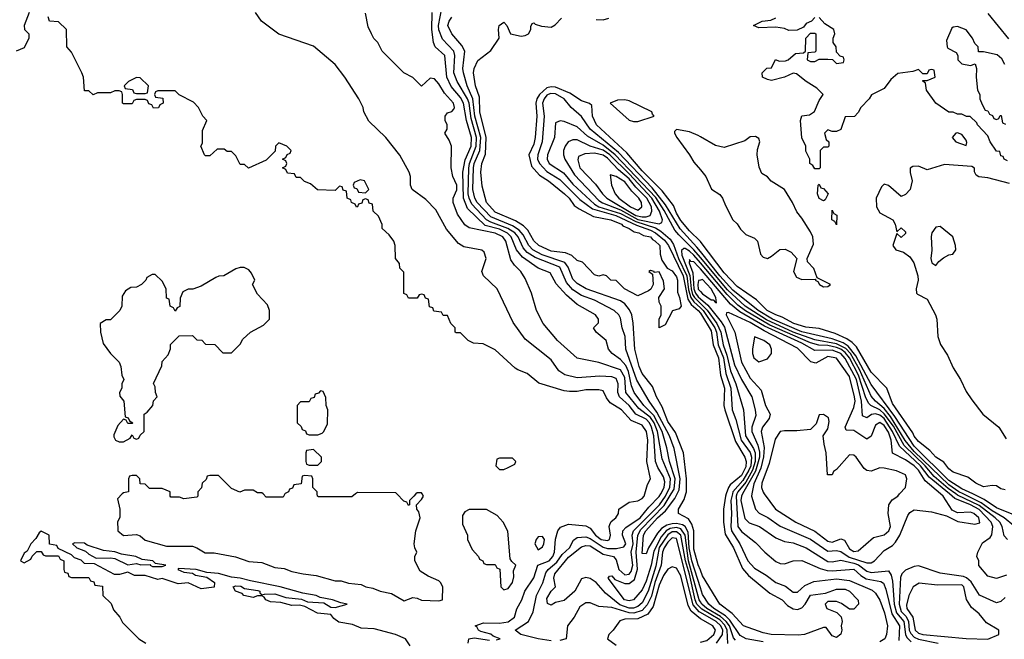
# Model space of a CAD drawing. Header units: inches. Extents: x 2380053 to 2584298, y 380219 to 546618.
# Tile 535 of 656: x 2516850 to 2521407, y 459327 to 462196. Entities that reach past the tile are written whole.
import ezdxf

# ---------------------------------------------------------------- set-up
doc = ezdxf.new("R2010")
doc.units = ezdxf.units.IN
doc.header["$MEASUREMENT"] = 0
for name, color, linetype in [('C5415', 7, 'Continuous'), ('C5416', 7, 'Continuous'), ('C5425', 7, 'Continuous'), ('C5426', 7, 'Continuous')]:
    doc.layers.add(name, color=color, linetype=linetype)

msp = doc.modelspace()

# ---------------------------------------------------------------- linework, layer by layer
at = {"layer": 'C5415', "color": 2}
for points, elevation in [([(2517324, 460000), (2517302, 459978), (2517314, 459930), (2517312.7, 459892.7), (2517302, 459870), (2517303.6, 459836.4), (2517304.7, 459830), (2517330, 459807.3), (2517390, 459812), (2517406.8, 459806.8), (2517430, 459786.8), (2517530, 459758), (2517650, 459758), (2517670, 459751.3), (2517708.1, 459728.1), (2517750, 459727.7), (2517848.5, 459708.5), (2517910, 459688.2), (2517970, 459683), (2518030, 459659.3), (2518074.6, 459654.6), (2518110, 459641.3), (2518162, 459630), (2518222.5, 459622.5), (2518310, 459597.3), (2518338, 459598), (2518372.3, 459587.7), (2518430, 459581), (2518452, 459570), (2518484.1, 459564.1), (2518518, 459550), (2518570, 459539.5), (2518630, 459504.9), (2518670, 459520.7), (2518690, 459518), (2518710, 459508), (2518790, 459504.7), (2518806, 459510), (2518808, 459570), (2518798, 459590), (2518790, 459598), (2518740.2, 459620.2), (2518703.1, 459643.1), (2518678, 459690), (2518678, 459710), (2518688, 459730), (2518678, 459750), (2518675.3, 459770), (2518684, 459830), (2518704, 459890), (2518697.2, 459917.2), (2518688, 459930), (2518686, 459950), (2518710, 459974), (2518718, 459990), (2518713, 460000)], 34), ([(2517674, 460000), (2517674, 459990), (2517670, 459986), (2517610, 459978), (2517590, 459986), (2517550, 459986), (2517546, 459990), (2517546, 460000)], 34), ([(2518077, 460000), (2518070, 459986), (2517990, 459986), (2517976, 460000)], 34), ([(2518403.4, 460000), (2518387.3, 459987.3), (2518232.7, 459987.3), (2518228, 459990), (2518227, 460000)], 34), ([(2518684, 460000), (2518674, 459990), (2518654, 459970), (2518654, 459950), (2518650, 459946), (2518642, 459962), (2518627.3, 459967.3), (2518595.8, 460000)], 34), ([(2519055.6, 459324.4), (2519074, 459330), (2519041.6, 459341.6), (2519030.9, 459350.9), (2518984, 459364), (2518973.2, 459370), (2518965.6, 459385.6), (2518958, 459390), (2518995.9, 459404.1), (2519070, 459402), (2519110, 459407.5), (2519140.5, 459430), (2519151.3, 459468.7), (2519173.6, 459510), (2519187.3, 459550), (2519228.8, 459611.2), (2519247.8, 459670), (2519299.7, 459690), (2519317.2, 459710), (2519324.7, 459730), (2519329.8, 459790.2), (2519340.7, 459830), (2519353.1, 459846.9), (2519390, 459860.4), (2519470, 459853), (2519490, 459841.6), (2519515.3, 459810), (2519541.3, 459790), (2519570, 459784.9), (2519579.5, 459790), (2519583.5, 459810), (2519577.6, 459850), (2519580.5, 459859.5), (2519587.3, 459872.7), (2519609, 459890), (2519621.2, 459910), (2519622, 459930), (2519670, 459962), (2519710, 459968), (2519730, 459978.4), (2519740.5, 459990), (2519743.4, 460000)], 30), ([(2519310, 459320.4), (2519250, 459329.8), (2519169.2, 459350), (2519143.7, 459370), (2519205.1, 459410), (2519225.6, 459454.4), (2519242.2, 459530), (2519271.4, 459588.6), (2519285.2, 459634.8), (2519296, 459650), (2519335.5, 459684.5), (2519360.7, 459719.3), (2519394.6, 459750), (2519413.6, 459786.4), (2519430, 459798.3), (2519470, 459802.2), (2519490, 459793.7), (2519550, 459753.1), (2519570, 459747.9), (2519612.5, 459747.5), (2519645.3, 459754.7), (2519654.7, 459770), (2519639.7, 459810), (2519640.5, 459830), (2519655.3, 459844.7), (2519721.5, 459890), (2519761.2, 459938.8), (2519810, 459987.9), (2519816.5, 460000)], 26), ([(2520000, 459473), (2519984.1, 459490), (2519975.7, 459510), (2519950, 459628.2), (2519931.6, 459690), (2519910.4, 459810), (2519890, 459825.3), (2519870, 459824.3), (2519848.8, 459811.2), (2519810, 459751.7), (2519794.7, 459665.3), (2519759.2, 459550), (2519730, 459496.8), (2519710, 459479), (2519690, 459471.4), (2519670, 459471.9), (2519626.9, 459486.9), (2519560.7, 459540.7), (2519517.6, 459590), (2519490, 459608.2), (2519470, 459614), (2519450, 459606.6), (2519419.3, 459550), (2519370, 459506.6), (2519330, 459497), (2519310, 459485.2), (2519292.7, 459492.7), (2519290, 459516), (2519309.6, 459550), (2519329.5, 459570), (2519322.6, 459610), (2519326.2, 459630), (2519390, 459707.4), (2519450, 459755.6), (2519470, 459760.8), (2519490, 459759.7), (2519550, 459721.2), (2519597.3, 459710), (2519610, 459694.8), (2519622.8, 459650), (2519650, 459626.2), (2519670, 459628.1), (2519679.1, 459640.9), (2519687.6, 459670), (2519680.5, 459730), (2519689.2, 459770), (2519684, 459810), (2519691.3, 459830), (2519810.5, 459950), (2519838.5, 459990), (2519843.6, 460000)], 22), ([(2520000, 459500.9), (2519994.7, 459510), (2519944.9, 459690), (2519929, 459810), (2519910, 459838), (2519890, 459844.1), (2519860.5, 459839.5), (2519842, 459830), (2519818, 459802), (2519784.6, 459735.4), (2519772, 459670), (2519750, 459596.2), (2519730, 459557), (2519690, 459509.7), (2519670, 459505.1), (2519649.7, 459510), (2519574, 459610), (2519580.2, 459619.8), (2519590, 459620.7), (2519603.8, 459603.8), (2519650, 459585.3), (2519670, 459585.3), (2519695.9, 459604.1), (2519708.8, 459651.2), (2519703.2, 459730), (2519710.5, 459810), (2519724.4, 459835.6), (2519832.7, 459947.3), (2519864.9, 460000)], 18), ([(2520000, 459566.1), (2519960.1, 459690), (2519948.9, 459750), (2519943.9, 459823.9), (2519930, 459849), (2519917.7, 459857.7), (2519890, 459864.1), (2519870, 459862.3), (2519845, 459855), (2519820.1, 459839.9), (2519801.5, 459818.5), (2519760.3, 459750), (2519750, 459722.7), (2519730, 459725.2), (2519736.8, 459810), (2519748.3, 459830), (2519802.4, 459890), (2519838.3, 459921.7), (2519881.4, 459978.6), (2519892, 460000)], 14), ([(2520000, 459646.8), (2519990, 459672.7), (2519970, 459744), (2519969.2, 459829.2), (2519960.9, 459860.9), (2519945.1, 459885.1), (2519899, 459910), (2519899.5, 459930), (2519925.3, 459974.7), (2519932.9, 460000)], 10), ([(2518656.4, 459296.4), (2518635.3, 459330), (2518588.7, 459350), (2518490, 459375.6), (2518430, 459379.3), (2518390, 459396.2), (2518326.3, 459406.3), (2518303.3, 459423.3), (2518290, 459442), (2518227.9, 459447.9), (2518170, 459479), (2518144.7, 459484.7), (2518110, 459483.7), (2518058, 459498), (2518010, 459501.2), (2517988.7, 459510), (2517982, 459522), (2517970, 459528.7), (2517950, 459529), (2517930, 459521.2), (2517888, 459530), (2517879, 459539), (2517848.7, 459550), (2517838, 459570), (2517850, 459574.8), (2517873, 459573), (2517890, 459562), (2517952.8, 459552.8), (2517962, 459550), (2517962, 459542), (2517972.7, 459532.7), (2517983.1, 459536.9), (2518030, 459538), (2518081.4, 459521.4), (2518153.4, 459513.4), (2518181.4, 459501.4), (2518256.8, 459496.8), (2518290, 459476), (2518310, 459474.8), (2518366, 459490), (2518335.6, 459495.6), (2518298, 459510), (2518240.5, 459520.5), (2518222, 459530), (2518161, 459541), (2518055.3, 459570), (2517917.5, 459597.5), (2517871, 459611), (2517830, 459614.3), (2517770, 459631.5), (2517716.2, 459636.2), (2517666, 459650), (2517585.4, 459654.6), (2517582, 459650), (2517610, 459638), (2517650, 459634), (2517663.5, 459623.5), (2517715.3, 459615.3), (2517752, 459590), (2517750, 459569), (2517690, 459561.2), (2517630, 459588.7), (2517584, 459584), (2517510, 459608.7), (2517490, 459604), (2517430, 459622), (2517382, 459622), (2517350, 459638), (2517312, 459628), (2517288, 459628), (2517196.4, 459676.4), (2517150, 459678), (2517134, 459694), (2517104, 459704), (2517090, 459718), (2517027.3, 459747.3), (2517022, 459762), (2516987.3, 459767.3), (2516986, 459810), (2516950, 459828), (2516939.6, 459820.4), (2516925.4, 459794.6), (2516902, 459770), (2516884.7, 459735.3), (2516870, 459726), (2516854, 459690), (2516870, 459682), (2516902, 459698), (2516907.3, 459712.7), (2516930, 459734), (2516950, 459734), (2516958, 459718), (2516970, 459714), (2517030, 459714), (2517038, 459698), (2517054, 459690), (2517054, 459650), (2517058, 459638), (2517072.7, 459632.7), (2517078, 459618), (2517090, 459614), (2517170, 459614), (2517178, 459598), (2517192.7, 459592.7), (2517198, 459578), (2517232.7, 459572.7), (2517234, 459530), (2517272.7, 459492.7), (2517283.6, 459463.6), (2517314, 459430), (2517325.4, 459405.4), (2517402, 459330), (2517434, 459310)], 34), ([(2520000, 459451.2), (2519994.3, 459454.3), (2519966.1, 459486.1), (2519890, 459794.5), (2519870, 459796.5), (2519850, 459777.6), (2519832, 459750), (2519825.4, 459730), (2519818.8, 459670), (2519790.1, 459590), (2519773.3, 459526.7), (2519753.7, 459486.3), (2519730, 459460.6), (2519691.7, 459448.3), (2519670, 459449.9), (2519590, 459474), (2519530, 459478.7), (2519490, 459496), (2519470, 459496), (2519442.3, 459477.7), (2519415.5, 459430), (2519385.3, 459390), (2519378.8, 459330), (2519350, 459321.1)], 26), ([(2520000, 459422.4), (2519957.3, 459457.3), (2519943.5, 459483.5), (2519910, 459620.9), (2519890, 459656), (2519870, 459662.7), (2519850, 459652.3), (2519830, 459622.4), (2519810, 459578), (2519780.9, 459479.1), (2519757.1, 459442.9), (2519710, 459421.8), (2519650, 459419.7), (2519626.7, 459413.3), (2519596, 459370), (2519576, 459350), (2519571, 459330), (2519610, 459300.7)], 30), ([(2518925.6, 459310), (2518929.2, 459330), (2518954, 459334), (2519023.9, 459323.9)], 30)]:
    msp.add_lwpolyline(points, dxfattribs=dict(at, elevation=elevation))
at = {"layer": 'C5415', "color": 2, "elevation": 34}
for points in [[(2519010, 459928), (2518930, 459928), (2518910, 459918), (2518899.6, 459900.4), (2518899.6, 459859.6), (2518922, 459810), (2518922, 459790), (2518943.6, 459743.6), (2518974, 459710), (2518978, 459698), (2518994, 459690), (2518998, 459678), (2519010, 459674), (2519050, 459674), (2519058, 459658), (2519072.7, 459652.7), (2519076, 459570), (2519090, 459556), (2519110, 459562), (2519131.2, 459590), (2519136.2, 459616.2), (2519135.3, 459644.7), (2519146, 459670), (2519127.3, 459687.3), (2519120.4, 459700.4), (2519108.4, 459828.4), (2519088, 459870), (2519060.4, 459900.4)], [(2517105.4, 459774.6), (2517094, 459770), (2517114, 459750), (2517155.3, 459735.3), (2517170, 459722), (2517203.6, 459703.6), (2517270, 459704.7), (2517290, 459701), (2517350, 459672), (2517390, 459678), (2517410, 459672), (2517454, 459674), (2517454, 459670), (2517464.7, 459664.7), (2517510, 459664.7), (2517526, 459670), (2517478, 459678), (2517466, 459690), (2517416.5, 459696.5), (2517388, 459710), (2517320.9, 459720.9), (2517290, 459732), (2517238, 459738), (2517162.7, 459762.7), (2517150, 459771.8)], [(2519270, 459803.7), (2519250, 459800.9), (2519240.5, 459790), (2519233.4, 459770), (2519250, 459742), (2519270, 459756), (2519275.1, 459770), (2519278.7, 459790)]]:
    msp.add_lwpolyline(points, close=True, dxfattribs=at)
at = {"layer": 'C5416', "color": 2}
for points, elevation in [([(2516894, 462230), (2516871.3, 462170), (2516872, 462150), (2516892, 462130), (2516892, 462110), (2516870, 462066), (2516834, 462050)], 30), ([(2519816.5, 460000), (2519832.7, 460030), (2519835.8, 460055.8), (2519830, 460079.6), (2519803.3, 460123.3), (2519792.5, 460150), (2519784.2, 460270), (2519774.2, 460310), (2519763.9, 460330), (2519750, 460346.3), (2519701, 460370), (2519670.4, 460410.4), (2519625.1, 460450), (2519617.4, 460470), (2519619.3, 460510), (2519610, 460534.7), (2519590, 460543.1), (2519534.3, 460545.7), (2519430, 460537.7), (2519372.5, 460552.5), (2519344.5, 460570), (2519310, 460620.9), (2519190, 460717.2), (2519134.2, 460794.2), (2519059, 460950), (2518997.2, 461010), (2518989.2, 461030), (2519009.2, 461090), (2519000.2, 461120.2), (2518989.3, 461129.3), (2518905.1, 461145.1), (2518880.1, 461160.1), (2518825.6, 461225.6), (2518776.3, 461316.3), (2518730, 461362.9), (2518666, 461410), (2518659, 461430), (2518659, 461470), (2518653.2, 461490), (2518609.5, 461569.5), (2518544, 461650), (2518466.3, 461726.3), (2518442, 461770), (2518439, 461790), (2518419, 461830), (2518354, 461930), (2518310, 461988.7), (2518210, 462074), (2518050, 462129), (2517969.3, 462189.3), (2517942, 462230)], 26), ([(2519864.9, 460000), (2519878.2, 460021.8), (2519883.8, 460070), (2519857.5, 460150), (2519845.6, 460214.4), (2519822.7, 460290), (2519784.2, 460364.2), (2519738.9, 460410), (2519694, 460470), (2519681.5, 460501.5), (2519667.9, 460567.9), (2519654.9, 460594.9), (2519630, 460622.2), (2519592, 460650), (2519575.1, 460670), (2519564, 460710), (2519518, 460750), (2519506, 460770), (2519528, 460792), (2519528.7, 460810), (2519514, 460830), (2519430, 460877.6), (2519380.3, 460920.3), (2519332.9, 460972.9), (2519304.2, 461024.2), (2519250, 461046), (2519177.1, 461097.1), (2519149.9, 461129.9), (2519124, 461190), (2519107.1, 461207.1), (2519070, 461226), (2519003.8, 461243.8), (2518922.1, 461322.1), (2518904.5, 461370), (2518901.5, 461490), (2518912.1, 461547.9), (2518938.7, 461610), (2518940.6, 461650), (2518918.1, 461730), (2518904.2, 461810), (2518890, 461835.6), (2518847.4, 461887.4), (2518826.8, 461930), (2518816.9, 462030), (2518773, 462070), (2518764.4, 462090), (2518757.3, 462150), (2518759.2, 462230)], 18), ([(2519892, 460000), (2519901.2, 460018.8), (2519906, 460070), (2519878.2, 460210), (2519857, 460270), (2519798.9, 460378.9), (2519762.8, 460430), (2519706.3, 460526.3), (2519654.7, 460670), (2519652.2, 460730), (2519638, 460770), (2519630, 460814), (2519622, 460830), (2519600.9, 460850), (2519510, 460898.2), (2519450, 460919.8), (2519410, 460945.6), (2519380, 460980), (2519349.7, 461050), (2519235.2, 461095.2), (2519198.2, 461118.2), (2519179.4, 461139.4), (2519156.8, 461190), (2519140.7, 461210), (2519108.7, 461230), (2519030, 461257.9), (2519010, 461269.1), (2518942.2, 461342.2), (2518929.5, 461369.5), (2518925.8, 461390), (2518928.6, 461508.6), (2518932, 461530), (2518962.7, 461610), (2518964.3, 461650), (2518939.1, 461739.1), (2518929.9, 461810), (2518922.5, 461830), (2518875.3, 461910), (2518859.8, 461950), (2518863.5, 462030), (2518858.7, 462050), (2518806.6, 462106.6), (2518789.9, 462149.9), (2518787.6, 462170), (2518803.1, 462250)], 14), ([(2519743.4, 460000), (2519756, 460044), (2519769.2, 460070), (2519752, 460150), (2519756.2, 460250), (2519750.7, 460290), (2519730, 460318.3), (2519679.8, 460339.8), (2519634.5, 460390), (2519582, 460422), (2519565.1, 460445.1), (2519550, 460477.2), (2519530, 460482.7), (2519470, 460482.7), (2519430, 460474.5), (2519394.5, 460474.5), (2519370, 460478), (2519252.9, 460512.9), (2519198, 460558), (2519154.6, 460574.6), (2519143.1, 460583.1), (2519050, 460668), (2518994.6, 460694.6), (2518950, 460698), (2518926, 460710), (2518890, 460746), (2518870, 460746), (2518866, 460750), (2518866, 460770), (2518846, 460790), (2518830, 460826), (2518810, 460826), (2518802, 460842), (2518767.3, 460847.3), (2518762, 460862), (2518747.3, 460867.3), (2518742, 460902), (2518727.3, 460907.3), (2518722, 460922), (2518710, 460926), (2518698, 460922), (2518690, 460906), (2518650, 460906), (2518642, 460922), (2518628.4, 460928.4), (2518627.3, 461027.3), (2518610, 461046), (2518607.3, 461067.3), (2518588.7, 461090), (2518588, 461150), (2518582, 461170), (2518560.4, 461200.4), (2518528, 461230), (2518527.3, 461247.3), (2518510, 461286), (2518486, 461310), (2518482, 461342), (2518467.3, 461347.3), (2518462, 461362), (2518450, 461366), (2518438, 461362), (2518432.7, 461347.3), (2518418, 461342), (2518414, 461330), (2518408.4, 461328.4), (2518402, 461342), (2518386, 461350), (2518382, 461362), (2518366, 461370), (2518362, 461402), (2518347.3, 461407.3), (2518342, 461422), (2518330, 461426), (2518310, 461406), (2518228.4, 461408.4), (2518196.4, 461436.4), (2518167.3, 461447.3), (2518150, 461466), (2518130, 461466), (2518122, 461482), (2518090, 461486), (2518082, 461502), (2518066, 461510), (2518082, 461518), (2518086, 461530), (2518082, 461542), (2518066, 461550), (2518082, 461558), (2518087.3, 461572.7), (2518102, 461578), (2518106, 461590), (2518086, 461610), (2518050, 461626), (2518034, 461610), (2518032.7, 461587.3), (2517990, 461546), (2517908.4, 461508.4), (2517890, 461526), (2517870, 461526), (2517850, 461566), (2517830, 461586), (2517810, 461586), (2517796.4, 461596.4), (2517763.6, 461596.4), (2517730, 461566), (2517710, 461566), (2517706, 461570), (2517688.7, 461610), (2517695.3, 461624.7), (2517696.4, 461683.6), (2517715.3, 461730), (2517698, 461750), (2517678, 461790), (2517654.6, 461814.6), (2517588.4, 461848.4), (2517570, 461866), (2517490, 461866), (2517478, 461862), (2517474, 461850), (2517478, 461838), (2517512.7, 461832.7), (2517514, 461810), (2517498, 461802), (2517492.7, 461787.3), (2517470, 461786), (2517462, 461802), (2517447.3, 461807.3), (2517442, 461822), (2517430, 461826), (2517390, 461826), (2517378, 461822), (2517370, 461806), (2517330, 461806), (2517326, 461810), (2517326, 461850), (2517322, 461862), (2517310, 461866), (2517290, 461866), (2517270, 461858), (2517210, 461858), (2517190, 461848), (2517170, 461866), (2517150, 461866), (2517146, 461930), (2517138, 461950), (2517090, 462046), (2517068, 462070), (2517066, 462150), (2517030, 462186), (2516988.7, 462188.7), (2516982, 462210)], 30), ([(2519843.6, 460000), (2519859, 460030), (2519861.1, 460070), (2519823.1, 460163.1), (2519802.2, 460290), (2519785.9, 460330), (2519770, 460354.5), (2519715.9, 460395.9), (2519654.4, 460470), (2519650, 460539.3), (2519630, 460575.3), (2519530, 460609.6), (2519429.6, 460629.6), (2519339.3, 460710), (2519273.2, 460790), (2519241.2, 460850), (2519219.3, 460930), (2519190, 460998), (2519169, 461030), (2519139.6, 461059.6), (2519123.5, 461083.5), (2519099.3, 461170), (2519085.4, 461190), (2519050, 461207.9), (2518930, 461232.3), (2518910, 461246), (2518875.6, 461295.6), (2518856.2, 461350), (2518856.2, 461370), (2518872.4, 461407.6), (2518872.7, 461430), (2518855.1, 461470), (2518846.6, 461510), (2518849, 461610), (2518838, 461638), (2518818, 461670), (2518828, 461690), (2518828.7, 461710), (2518819, 461730), (2518819, 461750), (2518830, 461764.7), (2518850, 461771), (2518858.4, 461781.6), (2518862.7, 461790), (2518857, 461810), (2518815.4, 461855.4), (2518790, 461899.3), (2518770, 461922), (2518750, 461926), (2518710, 461888), (2518670, 461928), (2518628, 461950), (2518528, 462050), (2518508, 462090), (2518489.1, 462109.1), (2518478, 462130), (2518463.1, 462163.1), (2518450, 462226)], 22), ([(2519932.9, 460000), (2519935.8, 460010), (2519935.6, 460070), (2519922.7, 460190), (2519885.5, 460285.5), (2519850, 460335.1), (2519823.5, 460403.5), (2519796.4, 460450), (2519778, 460498), (2519730, 460558.4), (2519717.2, 460590), (2519696.1, 460670), (2519689.7, 460790.3), (2519683.1, 460830), (2519672.8, 460852.8), (2519650, 460881.1), (2519630, 460894.5), (2519472.3, 460950), (2519430, 460975.4), (2519410, 460995.1), (2519388.2, 461050), (2519372.1, 461072.1), (2519267.7, 461107.7), (2519225.3, 461130), (2519206.3, 461150), (2519180.1, 461199.9), (2519161.1, 461221.1), (2519130, 461241.6), (2519030, 461283), (2518967.4, 461350), (2518955.7, 461370), (2518947.5, 461410), (2518949.4, 461510), (2518953.2, 461530), (2518978.8, 461590), (2518983.4, 461650), (2518956.2, 461750), (2518947.5, 461830), (2518921.4, 461890), (2518903.9, 461950), (2518901, 461970), (2518909.7, 462050), (2518896.3, 462076.3), (2518849.7, 462130), (2518832, 462170), (2518837, 462190), (2518850, 462207.3)], 10), ([(2520000, 461168.4), (2519950, 461218), (2519910, 461267.1), (2519890, 461299.6), (2519876.4, 461336.4), (2519823.8, 461403.8), (2519730, 461496.4), (2519660.2, 461580.2), (2519518.9, 461710), (2519500.4, 461750), (2519498.4, 461798.4), (2519487.7, 461807.7), (2519450, 461820.5), (2519395.8, 461855.8), (2519330, 461884), (2519310, 461885.8), (2519290, 461880.3), (2519255.9, 461850), (2519243.6, 461830), (2519238.8, 461810), (2519243.1, 461750), (2519236.2, 461650), (2519230, 461619.3), (2519206.4, 461570), (2519218.5, 461518.5), (2519256.3, 461476.3), (2519297.1, 461450), (2519372, 461390), (2519392.9, 461370), (2519416.5, 461336.5), (2519439.9, 461319.9), (2519505.1, 461285.1), (2519586, 461270), (2519634.9, 461250), (2519641.5, 461241.5), (2519670.7, 461230), (2519694.3, 461214.3), (2519716, 461210), (2519737.1, 461197.1), (2519770, 461190.2), (2519778, 461178), (2519790, 461172.2), (2519812, 461150), (2519814, 461110), (2519822, 461082), (2519846.4, 461046.4), (2519870, 461034), (2519890, 461006), (2519894.6, 460990), (2519894.4, 460934.4), (2519904, 460910), (2519910.7, 460869.3), (2519902, 460858), (2519871.6, 460848.4), (2519836.9, 460783.1), (2519810, 460768.7), (2519808.7, 460810), (2519818, 460830), (2519818, 460870), (2519808.9, 460888.9), (2519808, 460910), (2519834, 460950), (2519830, 460986), (2519810, 461028), (2519786, 461026), (2519786, 461030), (2519770, 461035.3), (2519762, 461030), (2519778, 461018), (2519782, 460970), (2519771.3, 460948.7), (2519759.8, 460940.2), (2519710, 460918), (2519649, 460950), (2519610, 460988), (2519586, 460990), (2519566, 461010), (2519550, 461015.3), (2519530, 461008.7), (2519510, 461015.3), (2519454, 461074), (2519430, 461081.2), (2519404.7, 461104.7), (2519376.1, 461116.1), (2519310, 461124.8), (2519251.8, 461150), (2519230, 461171.6), (2519201.2, 461221.2), (2519181.2, 461241.2), (2519144.4, 461264.4), (2519050, 461305.3), (2519009.8, 461350), (2518990, 461426), (2518984.7, 461490), (2518988.5, 461530), (2519006, 461574), (2519008.4, 461650), (2518978.8, 461770), (2518978, 461838), (2518959.7, 461890), (2518949.8, 461950), (2518953, 461970), (2518970, 462007.3), (2519030, 462054), (2519069, 462110), (2519065.2, 462150), (2519069.2, 462170), (2519090, 462184.7), (2519104.7, 462170), (2519122, 462130), (2519170, 462120.4), (2519190, 462122.4), (2519205.2, 462130), (2519216, 462150), (2519215.3, 462164.7), (2519222, 462178), (2519230, 462182), (2519235.3, 462175.3), (2519265.5, 462165.5), (2519310, 462162), (2519328.2, 462171.8), (2519357.1, 462202.9)], 6), ([(2519517.7, 462197.7), (2519550, 462195.4), (2519576.6, 462203.4)], 6), ([(2520000, 461123), (2519983.6, 461143.6), (2519907.3, 461227.3), (2519839.4, 461339.4), (2519777.1, 461417.1), (2519621.3, 461581.3), (2519489.8, 461690), (2519450, 461747.6), (2519401.6, 461790), (2519369.7, 461830), (2519330, 461852.8), (2519306.3, 461853.7), (2519290, 461846.6), (2519276.8, 461830), (2519269.5, 461810), (2519277.1, 461750), (2519268.6, 461630), (2519247.7, 461570), (2519246.8, 461550), (2519255, 461530), (2519290, 461494), (2519350, 461455.8), (2519443, 461363), (2519501, 461321), (2519608.8, 461290), (2519704, 461244), (2519770, 461221.5), (2519792.6, 461210), (2519834.7, 461174.7), (2519853.1, 461150), (2519920.1, 461010), (2519941.4, 460901.4), (2519957.4, 460877.4), (2519990, 460850.1), (2520000, 460837.2)], 10), ([(2520000, 461095.5), (2519970.6, 461130.6), (2519899.9, 461199.9), (2519882.3, 461222.3), (2519832.7, 461312.7), (2519793.4, 461373.4), (2519606.1, 461570), (2519550, 461615.7), (2519477.5, 461657.5), (2519430, 461699.7), (2519370, 461725.2), (2519351.6, 461728.4), (2519330, 461718), (2519324.4, 461650), (2519292.2, 461570), (2519290.4, 461550), (2519301.1, 461530), (2519367.4, 461487.4), (2519410, 461435.2), (2519510, 461341.9), (2519530.1, 461330.1), (2519630, 461298.2), (2519701.1, 461261.1), (2519791.7, 461231.7), (2519817.1, 461217.1), (2519860, 461180), (2519875.6, 461155.6), (2519899.6, 461090), (2519937.1, 461010), (2519944.8, 460944.8), (2519956.1, 460910), (2519970.3, 460890.3), (2520000, 460862.2)], 14), ([(2520000, 461653.9), (2519990, 461659.6), (2519950, 461676.2), (2519890, 461688), (2519881, 461679), (2519881, 461670), (2519890.7, 461650), (2519950.4, 461570.4), (2519970, 461536), (2520000, 461500.6)], 6), ([(2520000, 461071), (2519970, 461106.5), (2519950, 461124.9), (2519930, 461137.4), (2519923.1, 461136.9), (2519912.8, 461127.2), (2519913.9, 461106.1), (2519951, 461011), (2519957.2, 460950), (2519964.3, 460924.3), (2519972.5, 460910), (2520000, 460882.5)], 18), ([(2520000, 461042.3), (2519990, 461054), (2519970, 461074.8), (2519956.6, 461076.6), (2519950, 461085.2), (2519947.5, 461070), (2519964.8, 461024.8), (2519970, 460950.7), (2519977.7, 460930), (2519990, 460912.8), (2520000, 460904.4)], 22), ([(2520000, 460990.3), (2519992.1, 460987.9), (2519988, 460970), (2519990, 460948.9), (2520000, 460937.7)], 26), ([(2517546, 460000), (2517546, 460010), (2517510, 460026), (2517450, 460026), (2517430, 460046), (2517407.3, 460047.3), (2517406, 460070), (2517390, 460086), (2517370, 460086), (2517358, 460082), (2517354, 460070), (2517354, 460010), (2517330, 460006), (2517324, 460000)], 34), ([(2517976, 460000), (2517970, 460006), (2517950, 460006), (2517930, 460018), (2517890, 460018), (2517868.4, 460008.4), (2517830, 460026), (2517770, 460086), (2517730, 460086), (2517718, 460082), (2517712.7, 460067.3), (2517694, 460050), (2517691.6, 460028.4), (2517674, 460010), (2517674, 460000)], 34), ([(2518227, 460000), (2518226, 460010), (2518206, 460030), (2518206, 460070), (2518202, 460082), (2518170, 460086), (2518158, 460082), (2518152.7, 460047.3), (2518118, 460042), (2518112.7, 460027.3), (2518098, 460022), (2518094, 460010), (2518078, 460002), (2518077, 460000)], 34), ([(2518595.8, 460000), (2518590, 460006), (2518412.7, 460007.3), (2518403.4, 460000)], 34), ([(2518713, 460000), (2518710, 460006), (2518690, 460006), (2518684, 460000)], 34)]:
    msp.add_lwpolyline(points, dxfattribs=dict(at, elevation=elevation))
for points, elevation in [([(2517390, 461928), (2517354, 461910), (2517334, 461890), (2517338, 461878), (2517372.7, 461872.7), (2517378, 461858), (2517390, 461854), (2517430, 461854), (2517442, 461858), (2517446, 461890), (2517407.3, 461927.3)], 30), ([(2519650, 461825.1), (2519616.8, 461823.2), (2519582, 461810), (2519670, 461731), (2519690, 461724.7), (2519710, 461724.7), (2519786, 461750), (2519778, 461758), (2519775.3, 461770), (2519670, 461820.5)], 6), ([(2519430, 461639.7), (2519410, 461639.7), (2519389, 461631), (2519374.4, 461610), (2519367.2, 461590), (2519367, 461570), (2519373.1, 461550), (2519417.6, 461477.6), (2519530, 461358.8), (2519547.6, 461347.6), (2519630, 461315.2), (2519710, 461271.2), (2519810, 461250.3), (2519822.5, 461257.5), (2519824.7, 461270), (2519810.5, 461310), (2519775.5, 461370), (2519670, 461483.2), (2519580.8, 461570), (2519550, 461592.2), (2519489.9, 461609.9)], 18), ([(2519510, 461578.4), (2519464.8, 461575.2), (2519436.8, 461563.2), (2519432.7, 461547.3), (2519441.7, 461510), (2519514.8, 461434.8), (2519546.5, 461390), (2519567.4, 461370), (2519701.6, 461290), (2519730, 461283.1), (2519750, 461284.1), (2519767.6, 461290), (2519776.1, 461310), (2519773.6, 461330), (2519752.3, 461370), (2519700.9, 461420.9), (2519670, 461459.2), (2519620.6, 461500.6), (2519570, 461554.5), (2519550, 461568.4)], 22), ([(2518425.4, 461454.6), (2518398, 461442), (2518394, 461430), (2518398, 461418), (2518410, 461414), (2518418, 461398), (2518450, 461394), (2518466, 461410), (2518446, 461450)], 30), ([(2519582.8, 461477.2), (2519588.5, 461430), (2519605.3, 461390), (2519622.6, 461370), (2519677, 461330), (2519710, 461314.4), (2519729.5, 461330), (2519727.8, 461350), (2519715.1, 461370), (2519682.5, 461402.5), (2519650, 461445.1), (2519610, 461469.4)], 26), ([(2517870, 461048.7), (2517850, 461042), (2517794, 461010), (2517771.6, 461008.4), (2517758, 461002), (2517690, 460962), (2517651.1, 460948.9), (2517630, 460948), (2517604.7, 460935.3), (2517592.7, 460907.3), (2517591.6, 460868.4), (2517578, 460862), (2517570, 460846), (2517562, 460862), (2517546, 460870), (2517542, 460902), (2517530, 460906), (2517528, 460950), (2517510, 460986), (2517476.4, 461016.4), (2517463.6, 461016.4), (2517438, 461002), (2517434, 460990), (2517414, 460970), (2517390, 460958), (2517363.6, 460956.4), (2517339.6, 460940.4), (2517323.6, 460916.4), (2517322, 460870), (2517314, 460850), (2517270, 460806), (2517250, 460806), (2517222, 460790), (2517224.7, 460750), (2517236.9, 460696.9), (2517270.9, 460650.9), (2517310.9, 460610.9), (2517318, 460590), (2517322, 460550), (2517331.3, 460530), (2517322, 460510), (2517322, 460490), (2517312, 460470), (2517312.7, 460452.7), (2517332, 460430), (2517338, 460358), (2517352.7, 460352.7), (2517358, 460338), (2517374, 460330), (2517370, 460326), (2517350, 460326), (2517342, 460342), (2517330, 460346), (2517303.6, 460316.4), (2517285.4, 460274.6), (2517285.4, 460265.4), (2517294, 460250), (2517310, 460242), (2517330, 460242), (2517362, 460258), (2517370, 460274), (2517378, 460258), (2517390, 460254), (2517402, 460258), (2517407.3, 460272.7), (2517426, 460290), (2517426, 460370), (2517440.4, 460379.6), (2517466, 460410), (2517468.7, 460431.3), (2517486, 460450), (2517478, 460470), (2517476.4, 460496.4), (2517468.9, 460511.1), (2517507.3, 460592.7), (2517510, 460614), (2517536.4, 460643.6), (2517547.3, 460672.7), (2517548.4, 460691.6), (2517587.3, 460732.7), (2517650, 460734), (2517670, 460714), (2517692.7, 460712.7), (2517710, 460694), (2517752.7, 460692.7), (2517790, 460654), (2517830, 460654), (2517870, 460694), (2517883.1, 460716.9), (2517918, 460750), (2517978, 460782), (2518006, 460810), (2518006, 460850), (2517996.4, 460876.4), (2517950, 460926), (2517928, 460970), (2517938, 460990), (2517923.1, 461023.1), (2517910, 461038), (2517888.4, 461048.4)], 34), ([(2518242, 460478), (2518232.7, 460467.3), (2518218, 460462), (2518212.7, 460447.3), (2518198, 460442), (2518190, 460426), (2518150, 460426), (2518134, 460410), (2518134, 460330), (2518152.7, 460312.7), (2518158, 460298), (2518172.7, 460292.7), (2518178, 460278), (2518190, 460274), (2518230, 460274), (2518250, 460282), (2518258, 460290), (2518274.6, 460325.4), (2518275.3, 460390), (2518268, 460410), (2518267.3, 460447.3), (2518254.6, 460474.6)], 34), ([(2518210, 460206), (2518178, 460202), (2518174, 460190), (2518174, 460150), (2518178, 460138), (2518190, 460134), (2518230, 460134), (2518246, 460150), (2518246, 460170)], 34), ([(2519130, 460166), (2519070, 460166), (2519058, 460162), (2519054, 460130), (2519070, 460114), (2519090, 460114), (2519110, 460122), (2519142, 460138), (2519146, 460150)], 34)]:
    msp.add_lwpolyline(points, close=True, dxfattribs=dict(at, elevation=elevation))
at = {"layer": 'C5425', "color": 2}
for points, elevation in [([(2520120.1, 460000), (2520116.5, 459990), (2520107.6, 459930), (2520107.6, 459870), (2520114.2, 459814.2), (2520153.4, 459750), (2520195.5, 459655.5), (2520223, 459623), (2520321.2, 459541.2), (2520378, 459510), (2520404, 459484), (2520430, 459468.4), (2520450, 459465.7), (2520470, 459472.7), (2520485.6, 459490), (2520510, 459532), (2520578.9, 459541.1), (2520630, 459559.3), (2520670, 459559.3), (2520690, 459550.4), (2520731.1, 459508.9), (2520732, 459490), (2520710, 459466), (2520690, 459466), (2520653.6, 459493.6), (2520630, 459502), (2520590, 459502), (2520578, 459490), (2520584.7, 459470), (2520630.9, 459450.9), (2520651.1, 459431.1), (2520656, 459410), (2520651, 459390), (2520654.8, 459370), (2520650.9, 459350.9), (2520630, 459336), (2520610, 459343.7), (2520582, 459382), (2520570, 459382), (2520482, 459350), (2520453, 459347), (2520328, 459350), (2520290, 459357), (2520199.3, 459390), (2520146.8, 459446.8), (2520089.7, 459490), (2520010, 459620.9), (2520000, 459646.8)], 10), ([(2520148.3, 460000), (2520141.3, 459970), (2520144, 459910), (2520140.5, 459850), (2520144, 459830), (2520183.2, 459770), (2520219, 459690), (2520250, 459657), (2520304.8, 459624.8), (2520350, 459590.4), (2520393.7, 459573.7), (2520430, 459544.9), (2520450, 459545.5), (2520484.2, 459575.8), (2520525.4, 459594.6), (2520630, 459607.5), (2520690, 459600.2), (2520795.1, 459555.1), (2520810, 459540.5), (2520830, 459507.7), (2520852.2, 459450), (2520866, 459390), (2520862, 459350), (2520854, 459330), (2520830, 459315.4)], 14), ([(2520169.3, 460000), (2520165.1, 459990), (2520172.8, 459850), (2520190, 459825.7), (2520255.8, 459775.8), (2520298.8, 459730), (2520350, 459688), (2520370, 459678), (2520390, 459676.3), (2520430, 459690.5), (2520470, 459692.7), (2520555.2, 459655.2), (2520586.5, 459646.5), (2520610, 459644.5), (2520710, 459651.8), (2520742.7, 459622.7), (2520767.5, 459607.5), (2520835.4, 459595.4), (2520846.9, 459586.9), (2520859, 459559), (2520885.8, 459445.8), (2520921.6, 459390), (2520918.2, 459321.8)], 18), ([(2520195.8, 460000), (2520190.2, 459990), (2520188.1, 459970), (2520206.4, 459886.4), (2520226.4, 459866.4), (2520274, 459850), (2520350, 459796.4), (2520390, 459780.5), (2520430, 459773.7), (2520490, 459750.3), (2520590, 459688), (2520610, 459685.8), (2520650, 459694), (2520710, 459679.8), (2520732, 459672), (2520770, 459642.3), (2520790, 459636.5), (2520870, 459644.4), (2520883.7, 459623.7), (2520890, 459596), (2520897.1, 459490), (2520907.8, 459450), (2520941.3, 459410), (2520949.4, 459350), (2520956.1, 459336.1), (2520975.3, 459315.3)], 22), ([(2520238.8, 460000), (2520237, 459990), (2520254.9, 459930), (2520271.6, 459911.6), (2520311.9, 459891.9), (2520370, 459851.7), (2520510, 459791.4), (2520590, 459734.7), (2520630, 459737.6), (2520650, 459733.6), (2520688, 459708), (2520770, 459681.3), (2520790, 459681.1), (2520806.6, 459690), (2520850, 459739.1), (2520890, 459762), (2520903.8, 459776.2), (2520923, 459810), (2520960.1, 459899.9), (2520970, 459914.8), (2520990, 459926.8), (2521070, 459917.3), (2521138.8, 459898.8), (2521192, 459872), (2521270, 459860.5), (2521292.8, 459867.2), (2521289.3, 459890), (2521265.2, 459910), (2521250, 459915.1), (2521190, 459913.2), (2521164.7, 459924.7), (2521123, 459990), (2521111.3, 460000)], 26), ([(2520295.8, 460000), (2520348, 459930), (2520442, 459870), (2520530, 459827.8), (2520590, 459781.7), (2520610, 459776.9), (2520650, 459792.2), (2520666.9, 459786.9), (2520690, 459745.7), (2520710, 459734.4), (2520730, 459737.1), (2520801.7, 459798.3), (2520850, 459810.4), (2520873, 459830), (2520879.7, 459850), (2520869.6, 459910), (2520872.7, 459950), (2520887.3, 459972.7), (2520913.2, 459990), (2520922.2, 460000)], 30), ([(2521416.4, 459623.6), (2521370, 459609.3), (2521330, 459619), (2521289.1, 459669.1), (2521288.7, 459690), (2521279, 459710), (2521284, 459730), (2521305.6, 459774.4), (2521341, 459799), (2521349.7, 459810.3), (2521354.2, 459850), (2521345.8, 459870), (2521290, 459927.8), (2521250, 459950.4), (2521178.4, 459978.4), (2521152.5, 460000)], 22), ([(2521421.2, 459790), (2521405.6, 459805.6), (2521397.2, 459850), (2521385.6, 459870), (2521363.7, 459890), (2521290, 459947.1), (2521190, 459994.2), (2521182, 460000)], 18), ([(2521450, 459853), (2521405.3, 459890), (2521350, 459922.7), (2521299.8, 459959.8), (2521216.6, 460000)], 14), ([(2521450, 459904.2), (2521370, 459935.9), (2521314.2, 459974.2), (2521260.7, 460000)], 10), ([(2521410, 459521.2), (2521390, 459502), (2521370, 459496), (2521291.1, 459531.1), (2521254, 459594), (2521232.4, 459612.4), (2521218.3, 459618.3), (2521110, 459633.3), (2521010, 459667), (2520990, 459664.5), (2520950, 459647), (2520933, 459630), (2520926.6, 459613.4), (2520920.1, 459490), (2520930, 459455.6), (2520952, 459432), (2520962.9, 459410), (2520966.6, 459370), (2520973.4, 459353.4), (2520990, 459337.5), (2521010, 459328.1), (2521101, 459310)], 26), ([(2520290, 459314.7), (2520212.7, 459330), (2520184.9, 459344.9), (2520136.5, 459416.5), (2520116.1, 459436.1), (2520062.5, 459470), (2520039.3, 459490), (2520010, 459535.1), (2520000, 459566.1)], 14), ([(2520162.6, 459322.6), (2520153.5, 459333.5), (2520134.9, 459390), (2520119.4, 459410), (2520093, 459433), (2520029.9, 459470), (2520006.4, 459490), (2520000, 459500.9)], 18), ([(2520127.4, 459307.4), (2520124.5, 459370), (2520113.4, 459393.4), (2520090, 459417), (2520006.3, 459466.3), (2520000, 459473)], 22), ([(2520074.7, 459310), (2520102.4, 459350), (2520103.4, 459370), (2520094.5, 459390), (2520073.9, 459410), (2520000, 459451.2)], 26), ([(2520000, 459313.4), (2520030, 459321.8), (2520063, 459350), (2520070.8, 459370), (2520058, 459390), (2520001.3, 459421.3), (2520000, 459422.4)], 30)]:
    msp.add_lwpolyline(points, dxfattribs=dict(at, elevation=elevation))
at = {"layer": 'C5425', "color": 2, "elevation": 30}
msp.add_lwpolyline([(2521012.8, 459587.2), (2520985.5, 459570), (2520964.4, 459530), (2520954, 459486), (2520956, 459470), (2520982.9, 459430), (2520994.3, 459370), (2521010, 459356.1), (2521030, 459349.5), (2521230, 459331.6), (2521330, 459328.2), (2521382, 459350), (2521382, 459370), (2521323.9, 459403.9), (2521290, 459445.2), (2521255.1, 459475.1), (2521231.2, 459511.2), (2521219.6, 459570), (2521210, 459578.7), (2521097.2, 459577.2)], close=True, dxfattribs=at)
at = {"layer": 'C5426', "color": 2}
for points, elevation in [([(2520530, 462206), (2520514, 462190), (2520490, 462178), (2520478, 462162), (2520447.3, 462147.3), (2520410, 462146), (2520390, 462155.3), (2520350, 462162), (2520270, 462158), (2520246, 462170), (2520286, 462190), (2520326.3, 462193.7), (2520350, 462204.7)], 2), ([(2521422, 461542), (2521406, 461550), (2521402, 461562), (2521390, 461566), (2521386, 461586), (2521370, 461588), (2521341.2, 461630), (2521330, 461658), (2521282, 461710), (2521279, 461719), (2521248, 461748), (2521232, 461748), (2521210, 461758), (2521190, 461758), (2521170, 461768), (2521150, 461768), (2521090, 461809.3), (2521046, 461870), (2521042, 461902), (2521028.9, 461911.1), (2521030, 461914), (2521050, 461914), (2521086, 461930), (2521082, 461962), (2521070, 461966), (2521058, 461962), (2521050, 461946), (2521030, 461946), (2521010, 461966), (2520983.6, 461956.4), (2520913.7, 461946.3), (2520881.4, 461918.6), (2520850, 461878), (2520791.6, 461848.4), (2520782, 461830), (2520742, 461790), (2520730, 461766), (2520712.7, 461747.3), (2520670, 461746), (2520650, 461688), (2520630, 461678), (2520610, 461678), (2520590, 461686), (2520574, 461670), (2520582, 461642), (2520594, 461630), (2520594, 461610), (2520590, 461606), (2520570, 461606), (2520554, 461590), (2520554, 461510), (2520550, 461506), (2520530, 461506), (2520520.4, 461520.4), (2520506, 461530), (2520506, 461550), (2520488, 461588), (2520488, 461610), (2520468.9, 461648.9), (2520464, 461730), (2520469.3, 461750.7), (2520504.7, 461755.3), (2520529, 461771), (2520550, 461822), (2520568, 461850), (2520539.3, 461879.3), (2520490, 461909.2), (2520444.7, 461944.7), (2520430, 461949), (2520390, 461929.3), (2520330, 461915.3), (2520310, 461919), (2520288, 461930), (2520286, 461950), (2520308.4, 461971.6), (2520330, 461974), (2520348.4, 462011.6), (2520364.7, 462004.7), (2520394.6, 462005.4), (2520406, 462010), (2520440.4, 462039.6), (2520478, 462042), (2520486, 462050), (2520488, 462110), (2520510, 462134), (2520530, 462134), (2520534, 462130), (2520534, 462050), (2520530, 462046), (2520498, 462042), (2520494, 462010), (2520510, 462002), (2520530, 462002), (2520550, 462014), (2520590, 462014), (2520612, 462012), (2520630, 461994), (2520662, 461998), (2520666, 462010), (2520662, 462022), (2520647.3, 462027.3), (2520630, 462046), (2520628, 462070), (2520615.3, 462090), (2520615.3, 462110), (2520622, 462130), (2520618, 462150), (2520576.4, 462176.4), (2520550, 462206)], 2), ([(2521330, 462224.7), (2521426.8, 462106.8)], 2), ([(2521409, 461989), (2521394.6, 462014.6), (2521373.6, 462033.6), (2521310, 462048), (2521288, 462048), (2521286, 462070), (2521270, 462086), (2521259, 462110), (2521230, 462148.7), (2521190, 462164), (2521170, 462162), (2521163.5, 462156.5), (2521139.6, 462100.4), (2521142, 462070), (2521144.7, 462064.7), (2521183.6, 462043.6), (2521192, 462030), (2521192, 462010), (2521210, 461992), (2521250, 461984.7), (2521271.6, 461991.6), (2521278, 461970), (2521276, 461930), (2521282, 461870), (2521294, 461850), (2521294, 461830), (2521303.6, 461803.6), (2521318, 461778), (2521330, 461774), (2521338, 461758), (2521352.7, 461752.7), (2521358, 461738), (2521370, 461734), (2521382, 461738), (2521387.3, 461752.7), (2521392.7, 461752.7), (2521398, 461718), (2521412.7, 461712.7)], 2), ([(2520000, 461500.6), (2520026, 461470), (2520051, 461411), (2520090, 461386), (2520102.8, 461370), (2520115.9, 461335.9), (2520151, 461270), (2520170.5, 461250.5), (2520185.8, 461225.8), (2520210, 461201), (2520250, 461184.7), (2520264.7, 461170), (2520278.8, 461110), (2520290, 461096), (2520310, 461090.8), (2520330, 461100.7), (2520367.3, 461132.7), (2520393.2, 461133.2), (2520419.9, 461119.9), (2520446.8, 461090), (2520430.6, 461030), (2520444.7, 461004.7), (2520470, 460993.4), (2520534, 460994), (2520532, 460990), (2520543.5, 460983.5), (2520551.3, 460970), (2520570, 460958.8), (2520590, 460961), (2520602, 460970), (2520541.2, 461001.2), (2520524.5, 461044.5), (2520495.3, 461075.3), (2520494, 461090), (2520523.7, 461156.3), (2520520.7, 461190), (2520510, 461213.2), (2520470, 461277.2), (2520446.3, 461306.3), (2520426.6, 461350), (2520390, 461409.2), (2520328.4, 461448.4), (2520310, 461468), (2520284, 461484), (2520272.7, 461512.7), (2520263.7, 461570), (2520265.2, 461594.8), (2520275.3, 461630), (2520270, 461646), (2520254.6, 461654.6), (2520230, 461654), (2520205.2, 461634.8), (2520110, 461603.6), (2520070, 461614), (2520000, 461653.9)], 6), ([(2521430, 461437.4), (2521330, 461463.7), (2521288.7, 461468.7), (2521276.4, 461476.4), (2521268, 461492), (2521268, 461508), (2521256.4, 461516.4), (2521130, 461526), (2521050, 461501.2), (2521010, 461517.2), (2520983.5, 461516.5), (2520971.3, 461508.7), (2520971, 461489), (2520980.5, 461450), (2520970.4, 461410), (2520950, 461386), (2520930, 461377.2), (2520870, 461429), (2520850, 461434), (2520838, 461422), (2520813.4, 461370), (2520814.9, 461330), (2520830, 461302), (2520891, 461270), (2520901, 461250), (2520910, 461214), (2520930, 461232), (2520950, 461214), (2520950, 461206), (2520930, 461188), (2520910, 461206), (2520891, 461150), (2520904.7, 461130), (2520939.9, 461119.9), (2520970, 461098.8), (2520987.7, 461070), (2521006.4, 461010), (2521008.4, 460990), (2520999.1, 460950), (2521001, 460930), (2521004.5, 460924.5), (2521050, 460902.8), (2521087.7, 460830), (2521094.4, 460810), (2521098.4, 460730), (2521111.8, 460691.8), (2521143.1, 460643.1), (2521170, 460584), (2521204.4, 460530), (2521230, 460474.8), (2521256.1, 460436.1), (2521307.3, 460370), (2521380.7, 460310), (2521414.8, 460254.8)], 6), ([(2521410, 460019), (2521390, 460024), (2521370, 460037.2), (2521350, 460039.3), (2521310, 460033.2), (2521275.3, 460050), (2521237.5, 460077.5), (2521170, 460101.2), (2521150, 460117.2), (2521126.6, 460146.6), (2521089.6, 460170), (2521061.7, 460201.7), (2521010, 460242.4), (2520990, 460267.8), (2520983.5, 460283.5), (2520890, 460419.5), (2520862.9, 460490), (2520790, 460564.2), (2520722, 460682), (2520702, 460702), (2520678, 460718), (2520623.3, 460743.3), (2520550, 460766.2), (2520487.9, 460772.1), (2520432.7, 460790), (2520379.3, 460819.3), (2520349.6, 460830), (2520309.7, 460850), (2520259.3, 460899.3), (2520170, 460960.4), (2520110, 461024.4), (2520004.2, 461164.2), (2520000, 461168.4)], 6), ([(2521260.7, 460000), (2521210, 460024.4), (2521150, 460063.2), (2520990, 460221.3), (2520899.4, 460359.4), (2520790, 460507.1), (2520719.7, 460639.7), (2520684.6, 460684.6), (2520660.3, 460700.3), (2520610, 460718.8), (2520470, 460750.5), (2520333.3, 460810), (2520267.5, 460850), (2520150, 460944.4), (2520090.5, 461010), (2520000, 461123)], 10), ([(2521216.6, 460000), (2521195.9, 460010), (2521150, 460041.7), (2520990, 460196.6), (2520947.6, 460247.6), (2520879.5, 460359.5), (2520850, 460395.7), (2520809.8, 460430), (2520790, 460453.7), (2520736.1, 460576.1), (2520694.8, 460650), (2520673.2, 460673.2), (2520630, 460694.8), (2520530, 460714.1), (2520429.4, 460749.4), (2520305.8, 460805.8), (2520207.5, 460870), (2520125.7, 460945.7), (2520000, 461095.5)], 14), ([(2521182, 460000), (2521146.1, 460026.1), (2521081.7, 460081.7), (2521040.4, 460130), (2520943.9, 460223.9), (2520893.7, 460313.7), (2520851.3, 460371.3), (2520830, 460389.3), (2520789.2, 460409.2), (2520779.1, 460419.1), (2520765.9, 460445.9), (2520732.4, 460550), (2520690, 460629.8), (2520670, 460655.5), (2520650.5, 460670.5), (2520630, 460678.7), (2520590, 460687.2), (2520548.8, 460688.8), (2520510, 460699.9), (2520321.5, 460781.5), (2520208.4, 460848.4), (2520173.6, 460873.6), (2520124, 460924), (2520000, 461071)], 18), ([(2521152.5, 460000), (2521058.5, 460078.5), (2521018.1, 460130), (2520921.4, 460221.4), (2520889.9, 460290), (2520850, 460349.9), (2520830, 460365.6), (2520810, 460371.3), (2520792.3, 460367.7), (2520770, 460352.3), (2520750, 460362), (2520745.4, 460430), (2520721.9, 460530), (2520670, 460627.7), (2520650, 460649.8), (2520610, 460666.2), (2520530, 460664.1), (2520470, 460697.7), (2520296.7, 460776.7), (2520182.7, 460842.7), (2520139.2, 460879.2), (2520000, 461042.3)], 22), ([(2520000, 460937.7), (2520010, 460926.5), (2520050, 460899.5), (2520058.7, 460898.7), (2520070, 460886), (2520074.6, 460885.4), (2520072.4, 460910), (2520050.7, 460950), (2520010, 460993.3), (2520000, 460990.3)], 26), ([(2520000, 460904.4), (2520034.9, 460874.9), (2520097, 460797), (2520111.7, 460771.7), (2520158.8, 460598.8), (2520190, 460530.4), (2520238.5, 460450), (2520253.8, 460390), (2520256.7, 460363.3), (2520237.8, 460310), (2520237.8, 460290), (2520266.1, 460226.1), (2520273.4, 460193.4), (2520273.3, 460170), (2520254.5, 460105.5), (2520195.8, 460000)], 22), ([(2520000, 460882.5), (2520031.3, 460851.3), (2520075.8, 460790), (2520095.3, 460750), (2520105, 460690), (2520122.7, 460642.7), (2520139.1, 460570), (2520164.8, 460510), (2520200.3, 460390), (2520209.4, 460270), (2520246.7, 460210), (2520254, 460190), (2520254, 460150), (2520240.6, 460110), (2520210, 460054), (2520173.5, 460010), (2520169.3, 460000)], 18), ([(2520000, 460862.2), (2520012.9, 460850), (2520066.4, 460770), (2520074.6, 460750), (2520082.7, 460690), (2520106.5, 460630), (2520117.6, 460557.6), (2520140.5, 460490), (2520147.6, 460390), (2520164.8, 460344.8), (2520189.5, 460250), (2520230, 460192.4), (2520236.8, 460170), (2520233.2, 460130), (2520224.6, 460110), (2520196.9, 460063.1), (2520150.7, 460010), (2520148.3, 460000)], 14), ([(2520000, 460837.2), (2520005.5, 460830), (2520050, 460755.3), (2520059.8, 460690), (2520084.4, 460630), (2520092.9, 460550), (2520111.6, 460490), (2520109.2, 460410), (2520112.8, 460390), (2520163, 460243), (2520206.3, 460170), (2520212.3, 460150), (2520210, 460125.6), (2520190, 460085), (2520138, 460042), (2520130.7, 460029.3), (2520120.1, 460000)], 10), ([(2521111.3, 460000), (2521040.4, 460060.4), (2521010, 460109.7), (2520990, 460129.8), (2520950, 460157.8), (2520889.8, 460189.8), (2520883.7, 460250), (2520870, 460286.6), (2520850, 460317.8), (2520830, 460331.8), (2520810, 460318.4), (2520790, 460267), (2520770, 460254), (2520710, 460294.7), (2520675.3, 460295.3), (2520669.6, 460310), (2520710, 460400.7), (2520715.9, 460430), (2520713.8, 460450), (2520690, 460544.2), (2520630, 460629.4), (2520590, 460636), (2520534, 460606), (2520511.3, 460611.3), (2520450, 460674.5), (2520295.2, 460755.2), (2520230, 460794.4), (2520130, 460840.9), (2520120.5, 460839.5), (2520119.1, 460830), (2520159, 460750), (2520190.2, 460610), (2520230, 460535.8), (2520281.3, 460481.3), (2520301.3, 460410), (2520323, 460370), (2520318, 460350), (2520287.2, 460310), (2520281.5, 460290), (2520296, 460216), (2520292.5, 460172.5), (2520279.7, 460120.3), (2520247.6, 460047.6), (2520238.8, 460000)], 26), ([(2520922.2, 460000), (2520949, 460030), (2520955.3, 460070), (2520948.9, 460088.9), (2520907.2, 460107.2), (2520850, 460119.5), (2520830, 460121.2), (2520790, 460105.2), (2520770, 460109.2), (2520758, 460118), (2520721.2, 460170), (2520710, 460179.3), (2520690, 460180.9), (2520630, 460114), (2520616, 460104), (2520610, 460089), (2520589, 460089), (2520582, 460190), (2520572.3, 460230), (2520568.7, 460270), (2520590, 460302), (2520596, 460336), (2520593.2, 460353.2), (2520570, 460368), (2520550, 460366), (2520535.3, 460324.7), (2520510, 460299), (2520447.1, 460292.9), (2520390, 460293.2), (2520370, 460288.7), (2520346.4, 460253.6), (2520318.9, 460141.1), (2520284.4, 460050), (2520283.2, 460030), (2520290, 460007.7), (2520295.8, 460000)], 30)]:
    msp.add_lwpolyline(points, dxfattribs=dict(at, elevation=elevation))
for points, elevation in [([(2521190, 461671.8), (2521182, 461670), (2521164.7, 461650), (2521182, 461630), (2521230, 461614), (2521233.2, 461626.8), (2521230, 461638), (2521210, 461664)], 6), ([(2520570, 461358), (2520550, 461368), (2520542, 461390), (2520546, 461430), (2520550, 461434), (2520558, 461418), (2520570, 461414), (2520591.3, 461390), (2520578, 461362)], 2), ([(2520630, 461246), (2520622, 461262), (2520608, 461270), (2520610, 461314), (2520618, 461298), (2520631.3, 461291.3)], 2), ([(2521110, 461238), (2521090, 461235.3), (2521071, 461210), (2521068.1, 461191.9), (2521070.7, 461129.3), (2521066.8, 461090), (2521072, 461070), (2521090, 461058), (2521103.2, 461076.8), (2521126, 461094), (2521150, 461106.8), (2521169, 461111), (2521182, 461130), (2521181.2, 461150), (2521168.7, 461190)], 10), ([(2520250, 460728), (2520240.7, 460670), (2520240.7, 460650), (2520247.3, 460630), (2520270, 460611.3), (2520310, 460626), (2520329, 460650), (2520329.2, 460670), (2520321.2, 460690), (2520294, 460710)], 30)]:
    msp.add_lwpolyline(points, close=True, dxfattribs=dict(at, elevation=elevation))

doc.saveas('drawing.dxf')
